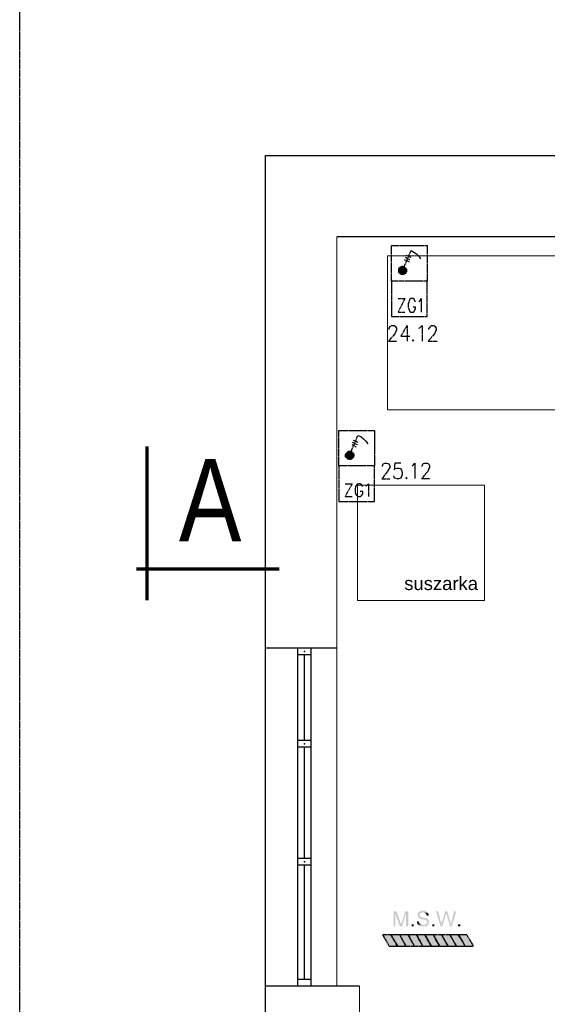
# Model space of a CAD drawing. Header units: millimetres. Extents: x -523 to 1404227, y -783705 to 1038705.
# Tile 336 of 508: x 483475 to 487472, y 235388 to 242844. Entities that reach past the tile are written whole.
import ezdxf

# ---------------------------------------------------------------- set-up
doc = ezdxf.new("R2010")
doc.units = ezdxf.units.MM
doc.linetypes.add('ACAD_ISO08W100', pattern=[36, 24, -3, 6, -3])
doc.layers.add('!!ELEKTRYKA', color=7, linetype='Continuous')
doc.styles.add('BIKTS', font='bikromsw.shx', dxfattribs={"width": 0.85})
doc.styles.get("Standard").update_dxf_attribs({"font": 'arial.ttf'})

msp = doc.modelspace()

# ---------------------------------------------------------------- hatches: boundary and pattern name
at = {"layer": '!!ELEKTRYKA', "linetype": 'ACAD_ISO08W100'}
for points in [[(486328.99, 236091.28), (486307.89, 236091.28), (486307.89, 235977), (486320.36, 235977), (486320.36, 236074.35)], [(486328.94, 236091.42), (486320.31, 236074.49), (486354.35, 235977.1), (486362.51, 235994.03), (486362.51, 235994.03), (486362.51, 235998.25), (486362.51, 235998.25), (486358.19, 236002.52), (486358.19, 236006.74), (486358.19, 236010.96)], [(486417.39, 236091.44), (486396.3, 236091.44), (486370.9, 236010.96), (486370.9, 236010.96), (486366.58, 236006.75), (486366.58, 236006.75), (486366.58, 236002.53), (486362.75, 235998.31), (486362.75, 235994.04), (486362.75, 235994.04), (486354.12, 235977.13), (486370.9, 235977.13), (486400.61, 236074.47)], [(486527.65, 236095.72), (486527.65, 236095.72), (486523.34, 236095.72), (486519.04, 236095.72), (486514.73, 236095.72), (486514.73, 236091.51), (486510.42, 236091.51), (486506.12, 236091.51), (486506.12, 236091.51), (486502.29, 236087.25), (486497.98, 236087.25), (486497.98, 236083.04), (486493.68, 236083.04), (486493.68, 236078.78), (486493.68, 236078.78), (486489.37, 236074.57), (486489.37, 236074.57), (486489.37, 236070.32), (486489.37, 236066.1), (486489.37, 236061.85), (486489.37, 236061.85), (486489.37, 236057.64), (486489.37, 236053.38), (486489.37, 236053.38), (486493.68, 236049.17), (486493.68, 236049.17), (486493.68, 236044.91), (486497.98, 236044.91), (486497.98, 236040.7), (486502.29, 236040.7), (486506.12, 236036.49), (486506.12, 236036.49), (486506.12, 236036.49), (486510.42, 236036.49), (486510.42, 236036.49), (486514.73, 236032.23), (486519.04, 236032.23), (486523.34, 236032.23), (486527.65, 236032.23), (486531.48, 236028.02), (486535.78, 236028.02), (486535.78, 236028.02), (486540.09, 236028.02), (486544.39, 236028.02), (486544.39, 236023.76), (486548.7, 236023.76), (486553.01, 236023.76), (486553.01, 236023.76), (486557.31, 236019.55), (486557.31, 236019.55), (486557.31, 236019.55), (486561.14, 236015.29), (486561.14, 236011.08), (486561.14, 236006.82), (486561.14, 236006.82), (486561.14, 236002.61), (486561.14, 236002.61), (486557.31, 235998.35), (486557.31, 235998.35), (486553.01, 235994.14), (486553.01, 235994.14), (486548.7, 235989.89), (486544.39, 235989.89), (486544.39, 235989.89), (486540.09, 235989.89), (486535.78, 235989.89), (486531.48, 235989.89), (486493.68, 235989.89), (486497.98, 235985.68), (486497.98, 235985.68), (486502.29, 235981.42), (486502.29, 235981.42), (486506.12, 235981.42), (486506.12, 235981.42), (486510.42, 235977.21), (486514.73, 235977.21), (486514.73, 235977.21), (486519.04, 235977.21), (486523.34, 235977.21), (486527.65, 235977.21), (486531.48, 235977.21), (486531.48, 235977.21), (486531.48, 235977.21), (486535.78, 235977.21), (486540.09, 235977.21), (486544.39, 235977.21), (486548.7, 235977.21), (486548.7, 235977.21), (486553.01, 235977.21), (486557.31, 235981.42), (486557.31, 235981.42), (486561.14, 235981.42), (486561.14, 235981.42), (486565.45, 235985.68), (486565.45, 235985.68), (486569.75, 235989.89), (486569.75, 235994.14), (486574.06, 235994.14), (486574.06, 235998.35), (486574.06, 236002.61), (486574.06, 236002.61), (486574.06, 236006.82), (486578.37, 236011.08), (486578.37, 236011.08), (486574.06, 236015.29), (486574.06, 236019.55), (486574.06, 236019.55), (486574.06, 236023.76), (486569.75, 236028.02), (486569.75, 236028.02), (486565.45, 236032.23), (486565.45, 236032.23), (486561.14, 236036.49), (486561.14, 236036.49), (486557.31, 236036.49), (486557.31, 236036.49), (486553.01, 236040.7), (486553.01, 236040.7), (486548.7, 236040.7), (486544.39, 236040.7), (486544.39, 236040.7), (486540.09, 236044.91), (486535.78, 236044.91), (486531.48, 236044.91), (486527.65, 236044.91), (486523.34, 236049.17), (486519.04, 236049.17), (486514.73, 236049.17), (486514.73, 236049.17), (486510.42, 236053.38), (486510.42, 236053.38), (486506.12, 236053.38), (486506.12, 236053.38), (486506.12, 236057.64), (486502.29, 236061.85), (486502.29, 236066.1), (486502.29, 236066.1), (486502.29, 236070.32), (486506.12, 236070.32), (486506.12, 236074.57), (486510.42, 236074.57), (486510.42, 236078.78), (486514.73, 236078.78), (486514.73, 236078.78), (486519.04, 236078.78), (486523.34, 236083.04), (486527.65, 236083.04), (486531.48, 236083.04), (486565.45, 236083.04), (486561.14, 236083.04), (486561.14, 236087.25), (486557.31, 236087.25), (486557.31, 236091.51), (486553.01, 236091.51), (486553.01, 236091.51), (486548.7, 236091.51), (486544.39, 236091.51), (486544.39, 236095.72), (486540.09, 236095.72), (486535.78, 236095.72), (486531.48, 236095.72)], [(486566.11, 236082.86), (486532.16, 236082.86), (486532.16, 236082.86), (486536.46, 236082.86), (486540.76, 236078.65), (486545.07, 236078.65), (486545.07, 236078.65), (486548.89, 236078.65), (486548.89, 236074.4), (486553.2, 236074.4), (486553.2, 236070.19), (486557.5, 236070.19), (486557.5, 236065.93), (486557.5, 236061.72), (486557.5, 236057.47), (486574.71, 236061.72), (486574.71, 236061.72), (486574.71, 236061.72), (486574.71, 236065.93), (486570.41, 236070.19), (486570.41, 236074.4), (486570.41, 236074.4), (486566.11, 236078.65), (486566.11, 236078.65)], [(486646.17, 236091.38), (486629.45, 236091.38), (486663.36, 235977.05), (486671.96, 235994), (486667.66, 235994), (486667.66, 235998.25), (486667.66, 236002.45), (486667.66, 236002.45), (486667.66, 236006.7), (486667.66, 236010.91), (486667.66, 236015.16), (486663.36, 236015.16)], [(486713.87, 236091.4), (486697.16, 236091.4), (486676.15, 236015.17), (486676.15, 236015.17), (486676.15, 236010.96), (486671.86, 236010.96), (486671.86, 236006.72), (486671.86, 236002.47), (486671.86, 235998.27), (486671.86, 235994.02), (486663.26, 235977.07), (486676.15, 235977.07), (486701.46, 236066.01), (486701.46, 236066.01), (486701.46, 236070.21), (486705.75, 236070.21), (486705.75, 236074.46), (486705.75, 236078.71)], [(486713.95, 236091.49), (486705.36, 236078.75), (486705.36, 236078.75), (486705.36, 236078.75), (486705.36, 236074.55), (486709.65, 236070.31), (486709.65, 236066.06), (486734.94, 235977.17), (486739.23, 235994.11), (486739.23, 235994.11), (486739.23, 235998.35), (486739.23, 236002.55), (486739.23, 236006.8), (486739.23, 236006.8), (486739.23, 236011.05), (486734.94, 236015.29), (486734.94, 236019.49), (486734.94, 236019.49), (486734.94, 236023.74), (486734.94, 236027.98), (486730.65, 236032.18), (486730.65, 236036.43)], [(486781.77, 236091.48), (486764.6, 236091.48), (486747.91, 236019.5), (486747.91, 236015.26), (486743.62, 236011.01), (486743.62, 236006.77), (486743.62, 236006.77), (486743.62, 236002.57), (486743.62, 235998.33), (486743.62, 235994.08), (486739.32, 235994.08), (486735.03, 235977.15), (486747.91, 235977.15)], [(486498.15, 236015.27), (486485.23, 236015.27), (486485.23, 236011.01), (486485.23, 236006.8), (486485.23, 236006.8), (486485.23, 236002.54), (486489.54, 235998.33), (486489.54, 235998.33), (486489.54, 235994.12), (486493.84, 235989.86), (486493.84, 235989.86), (486531.64, 235989.86), (486531.64, 235989.86), (486527.34, 235989.86), (486523.51, 235989.86), (486519.2, 235989.86), (486519.2, 235989.86), (486514.9, 235994.12), (486514.9, 235994.12), (486510.59, 235994.12), (486506.29, 235998.33), (486506.29, 235998.33), (486501.98, 236002.54), (486501.98, 236002.54), (486501.98, 236006.8), (486498.15, 236006.8), (486498.15, 236011.01)]]:
    msp.add_hatch(color=14, dxfattribs=at).paths.add_polyline_path(points)

# ---------------------------------------------------------------- linework, layer by layer
at = {"layer": '!!ELEKTRYKA', "color": 252}
for p, q in [((485338.12, 241545.06), (485338.12, 241815.06)), ((485338.12, 241815.06), (489708.12, 241815.06)), ((485338.12, 219920.06), (485338.12, 241545.06)), ((489108.12, 241200.06), (485878.12, 241200.06)), ((485878.12, 238085.06), (485338.12, 238085.06)), ((485583.12, 235525.06), (485583.12, 238085.06)), ((485683.12, 235525.06), (485683.12, 238085.06)), ((485683.12, 238035.06), (485583.12, 238035.06)), ((485633.12, 237385.58), (485633.12, 238035.06)), ((485683.12, 237385.58), (485583.12, 237385.58)), ((485683.12, 237335.58), (485583.12, 237335.58)), ((485633.12, 236491.11), (485633.12, 237335.58)), ((485683.12, 236491.11), (485583.12, 236491.11)), ((485683.12, 236441.11), (485583.12, 236441.11)), ((485633.12, 235575.06), (485633.12, 236441.11)), ((485683.12, 235575.06), (485583.12, 235575.06)), ((486048.12, 235525.06), (485338.12, 235525.06)), ((485683.12, 235525.06), (485583.12, 235525.06))]:
    msp.add_line(p, q, dxfattribs=at)
at = {"layer": '!!ELEKTRYKA', "color": 252, "lineweight": 20}
for p, q in [((485878.12, 241200.06), (485878.12, 235525.06)), ((486048.12, 235050.06), (486048.12, 235525.06))]:
    msp.add_line(p, q, dxfattribs=at)
at = {"layer": '!!ELEKTRYKA', "color": 252, "lineweight": 70}
for p, q in [((484441.04, 238447.46), (484441.04, 239612.46)), ((485441.04, 238682.46), (484361.04, 238682.46))]:
    msp.add_line(p, q, dxfattribs=at)
at = {"layer": '!!ELEKTRYKA', "color": 7, "linetype": 'ACAD_ISO08W100', "lineweight": -3}
msp.add_lwpolyline([(483475.23, 249850.2), (521775.24, 249850.2), (521775.24, 209251.39), (483475.23, 209251.39)], close=True, dxfattribs=at)
at = {"layer": '!!ELEKTRYKA', "color": 202, "linetype": 'ACAD_ISO08W100', "lineweight": -3}
for points in [[(486290.64, 240862.49), (486290.64, 241133.46), (486561.66, 241133.46), (486561.66, 240862.49)], [(486375.51, 240942.84), (486439.24, 241095.26), (486460.32, 241082.57), (486481.41, 241069.87), (486498.18, 241052.91), (486511.12, 241031.78)], [(486400.87, 241061.49), (486438.72, 241044.58)], [(486387.93, 241027.62), (486426.26, 241010.7)], [(486396.56, 241044.58), (486430.09, 241027.62)], [(486341.7, 240731.18), (486392.51, 240731.18), (486341.7, 240629.56), (486392.51, 240629.56)], [(486472.68, 240705.86), (486468.37, 240714.34), (486464.06, 240727.03), (486455.92, 240731.29), (486438.68, 240731.29), (486430.54, 240727.03), (486426.23, 240714.34), (486421.92, 240705.86), (486417.61, 240693.17), (486417.61, 240667.79), (486421.92, 240655.1), (486426.23, 240646.62), (486430.54, 240633.93), (486438.68, 240629.67), (486455.92, 240629.67), (486464.06, 240633.93), (486468.37, 240646.62), (486472.68, 240655.1), (486472.68, 240667.79), (486455.92, 240667.79)], [(486498.34, 240709.97), (486506.95, 240714.23), (486515.09, 240731.16), (486515.09, 240629.55)], [(485892.48, 239465.57), (485892.48, 239732.28), (486163.43, 239732.28), (486163.43, 239465.57)], [(485973.21, 239545.89), (486036.79, 239694.04), (486062.31, 239685.56), (486079.17, 239668.66), (486096.03, 239651.7), (486112.89, 239630.56)], [(485994.11, 239643.41), (486032.15, 239626.46)], [(486002.29, 239660.31), (486036.48, 239643.41)], [(485989.78, 239626.46), (486023.48, 239609.51)], [(485939.4, 239329.93), (485994.33, 239329.93), (485939.4, 239232.56), (485994.33, 239232.56)], [(486074.52, 239308.9), (486070.18, 239317.37), (486062, 239325.85), (486053.34, 239330.08), (486040.82, 239330.08), (486032.15, 239325.85), (486023.97, 239317.37), (486019.64, 239308.9), (486015.31, 239291.96), (486015.31, 239270.78), (486019.64, 239253.83), (486023.97, 239245.41), (486032.15, 239236.94), (486040.82, 239232.7), (486053.34, 239232.7), (486062, 239236.94), (486070.18, 239245.41), (486074.52, 239253.83), (486074.52, 239270.78), (486053.34, 239270.78)], [(486096.04, 239313.03), (486104.7, 239317.26), (486117.2, 239329.96), (486117.2, 239232.58)]]:
    msp.add_lwpolyline(points, dxfattribs=at)
at = {"layer": '!!ELEKTRYKA', "color": 252, "lineweight": 13}
for points in [[(488924.8, 241054.31), (488924.8, 239888.63), (486261.69, 239888.63), (486261.69, 241054.31)], [(486995.55, 239318.93), (486995.55, 238444.3), (486033.93, 238444.3), (486033.93, 239318.93)]]:
    msp.add_lwpolyline(points, close=True, dxfattribs=at)
at = {"layer": '!!ELEKTRYKA', "color": 202, "linetype": 'ACAD_ISO08W100', "lineweight": -3}
for points in [[(486354.47, 240968.28), (486358.3, 240972.5), (486366.93, 240972.5), (486371.25, 240976.72), (486375.56, 240976.72), (486383.71, 240972.5), (486388.02, 240972.5), (486392.34, 240968.28), (486396.65, 240964.02), (486400.97, 240959.8), (486405.28, 240955.58), (486405.28, 240947.1), (486405.28, 240942.88), (486405.28, 240934.39), (486400.97, 240930.18), (486400.97, 240925.96), (486396.65, 240921.69), (486388.02, 240917.47), (486383.71, 240913.25), (486379.87, 240913.25), (486371.25, 240913.25), (486366.93, 240913.25), (486362.62, 240917.47), (486354.47, 240921.69), (486350.16, 240925.96), (486345.84, 240930.18), (486345.84, 240934.39), (486345.84, 240938.61), (486345.84, 240947.1), (486345.84, 240951.31), (486345.84, 240959.8), (486350.16, 240964.02), (486354.47, 240968.28), (486358.3, 240972.5), (486366.93, 240972.5), (486371.25, 240976.72), (486375.56, 240976.72), (486383.71, 240972.5), (486388.02, 240972.5), (486392.34, 240968.28), (486396.65, 240964.02), (486400.97, 240959.8), (486405.28, 240955.58), (486405.28, 240947.1), (486405.28, 240942.88), (486405.28, 240934.39), (486400.97, 240930.18), (486400.97, 240925.96), (486396.65, 240921.69), (486388.02, 240917.47), (486383.71, 240913.25), (486379.87, 240913.25), (486371.25, 240913.25), (486366.93, 240913.25), (486362.62, 240917.47), (486354.47, 240921.69), (486350.16, 240925.96), (486345.84, 240930.18), (486345.84, 240934.39), (486345.84, 240938.61), (486345.84, 240947.1), (486345.84, 240951.31), (486345.84, 240959.8), (486350.16, 240964.02)], [(486561.66, 240595.79), (486561.66, 240862.49), (486290.64, 240862.49), (486290.64, 240595.79)], [(485956.07, 239567.05), (485960.4, 239571.29), (485964.74, 239575.53), (485969.08, 239575.53), (485977.27, 239575.53), (485981.6, 239575.53), (485990.28, 239571.29), (485994.13, 239567.05), (485998.47, 239562.81), (486002.8, 239558.57), (486002.8, 239554.38), (486007.14, 239550.14), (486007.14, 239541.66), (486002.8, 239537.42), (486002.8, 239528.94), (485998.47, 239524.7), (485994.13, 239520.51), (485990.28, 239516.27), (485985.94, 239516.27), (485977.27, 239512.03), (485972.93, 239512.03), (485964.74, 239516.27), (485960.4, 239516.27), (485956.07, 239520.51), (485952.21, 239524.7), (485947.88, 239528.94), (485943.54, 239533.18), (485943.54, 239541.66), (485943.54, 239545.9), (485943.54, 239554.38), (485947.88, 239558.57), (485952.21, 239562.81), (485956.07, 239567.05), (485960.4, 239571.29), (485964.74, 239575.53), (485969.08, 239575.53), (485977.27, 239575.53), (485981.6, 239575.53), (485990.28, 239571.29), (485994.13, 239567.05), (485998.47, 239562.81), (486002.8, 239558.57), (486002.8, 239554.38), (486007.14, 239550.14), (486007.14, 239541.66), (486002.8, 239537.42), (486002.8, 239528.94), (485998.47, 239524.7), (485994.13, 239520.51), (485990.28, 239516.27), (485985.94, 239516.27), (485977.27, 239512.03), (485972.93, 239512.03), (485964.74, 239516.27), (485960.4, 239516.27), (485956.07, 239520.51), (485952.21, 239524.7), (485947.88, 239528.94), (485943.54, 239533.18), (485943.54, 239541.66), (485943.54, 239545.9), (485943.54, 239554.38), (485947.88, 239558.57), (485952.21, 239562.81)], [(486163.43, 239194.62), (486163.43, 239465.57), (485892.48, 239465.57), (485892.48, 239194.62)]]:
    msp.add_lwpolyline(points, close=True, dxfattribs=at)
at = {"layer": '!!ELEKTRYKA', "color": 192, "linetype": 'ACAD_ISO08W100', "lineweight": -3}
for points in [[(486273.56, 240498.52), (486273.56, 240507.01), (486277.88, 240515.45), (486281.72, 240523.95), (486294.68, 240528.17), (486311.47, 240528.17), (486320.11, 240523.95), (486324.42, 240515.45), (486328.74, 240507.01), (486328.74, 240494.29), (486324.42, 240481.58), (486315.79, 240464.64), (486269.25, 240409.61), (486332.58, 240409.61)], [(486408.89, 240528.13), (486362.4, 240447.72), (486429.98, 240447.72)], [(486409.33, 240527.99), (486409.33, 240409.45)], [(486498.34, 240506.79), (486506.95, 240511), (486523.7, 240527.94), (486523.7, 240409.43)], [(486574.41, 240498.41), (486574.41, 240506.87), (486583.01, 240515.33), (486586.84, 240523.79), (486595.44, 240528.05), (486612.65, 240528.05), (486620.77, 240523.79), (486625.07, 240515.33), (486629.38, 240506.87), (486629.38, 240494.16), (486625.07, 240481.45), (486616.47, 240464.53), (486570.11, 240409.51), (486637.98, 240409.51)], [(486455.73, 240422.28), (486451.42, 240413.81), (486455.73, 240409.55), (486460.04, 240413.81)], [(486223.19, 239461.15), (486223.19, 239465.37), (486227.51, 239478.1), (486231.36, 239482.32), (486240, 239486.55), (486256.8, 239486.55), (486265.44, 239482.32), (486274.09, 239478.1), (486277.93, 239465.37), (486277.93, 239452.7), (486274.09, 239444.2), (486261.12, 239423.08), (486218.87, 239368.01), (486282.25, 239368.01)], [(486363.04, 239486.51), (486316.52, 239486.51), (486312.2, 239435.73), (486316.52, 239444.17), (486333.31, 239448.39), (486345.77, 239448.39), (486358.72, 239444.17), (486367.36, 239431.46), (486371.19, 239414.53), (486371.19, 239401.82), (486367.36, 239384.89), (486358.72, 239372.18), (486345.77, 239367.96), (486333.31, 239367.96), (486316.52, 239372.18), (486312.2, 239380.67), (486307.89, 239389.16)], [(486447.28, 239465.49), (486455.9, 239469.7), (486468.34, 239486.65), (486468.34, 239368.12)], [(486523.35, 239461.31), (486523.35, 239465.56), (486527.65, 239478.24), (486531.96, 239482.49), (486540.09, 239486.7), (486561.61, 239486.7), (486569.74, 239482.49), (486574.05, 239478.24), (486578.35, 239465.56), (486578.35, 239452.84), (486574.05, 239444.37), (486565.44, 239423.24), (486519.04, 239368.19), (486582.66, 239368.19)], [(486405.36, 239380.67), (486401.05, 239372.2), (486405.36, 239367.98), (486409.67, 239372.2)]]:
    msp.add_lwpolyline(points, dxfattribs=at)
at = {"layer": '!!ELEKTRYKA', "color": 128, "linetype": 'ACAD_ISO08W100', "lineweight": -3}
for points in [[(486337.27, 235828.9), (486286.38, 235913.59), (486223.01, 235913.59), (486273.9, 235828.9)], [(486464.36, 235828.93), (486417.39, 235913.62), (486354.12, 235913.62), (486400.61, 235828.93)], [(486591.15, 235828.96), (486544.73, 235913.61), (486481.09, 235913.61), (486527.51, 235828.96)], [(486717.94, 235828.98), (486671.6, 235913.64), (486608.06, 235913.64), (486654.4, 235828.98)], [(486849.5, 235828.96), (486798.46, 235913.67), (486735.03, 235913.67), (486781.77, 235828.96)]]:
    msp.add_lwpolyline(points, close=True, dxfattribs=at)
at = {"layer": '!!ELEKTRYKA', "color": 40, "linetype": 'ACAD_ISO08W100', "lineweight": -3}
for points in [[(486400.67, 235828.89), (486354.14, 235913.56), (486286.5, 235913.56), (486337.35, 235828.89)], [(486527.75, 235828.94), (486481.3, 235913.61), (486417.61, 235913.61), (486464.06, 235828.94)], [(486654.54, 235828.94), (486608.17, 235913.62), (486544.58, 235913.62), (486590.95, 235828.94)], [(486781.81, 235828.99), (486735.03, 235913.62), (486671.55, 235913.62), (486718.32, 235828.99)], [(486781.81, 235828.99), (486735.03, 235913.62), (486671.55, 235913.62), (486718.32, 235828.99)], [(486912.89, 235828.99), (486861.9, 235913.68), (486798.51, 235913.68), (486849.51, 235828.99)]]:
    msp.add_lwpolyline(points, close=True, dxfattribs=at)
at = {"layer": '!!ELEKTRYKA', "color": 252}
for p in [(485633.12, 238060.06), (485633.12, 238060.06), (485633.12, 237360.58), (485633.12, 237360.58), (485633.12, 236466.11), (485633.12, 236466.11)]:
    msp.add_point(p, dxfattribs=at)
at = {"layer": '!!ELEKTRYKA', "color": 202, "linetype": 'ACAD_ISO08W100', "lineweight": -3}
for points in [[(486366.72, 240976.89), (486387.8, 240972.67), (486362.4, 240972.67)], [(486366.54, 240976.95), (486379.48, 240976.95), (486387.63, 240972.68)], [(486346.02, 240951.31), (486404.98, 240947.09), (486341.7, 240947.09)], [(486341.7, 240947.09), (486404.98, 240938.6), (486346.02, 240938.6)], [(486341.7, 240947.09), (486404.98, 240947.09), (486404.98, 240938.6)], [(486350.16, 240964.02), (486405.28, 240955.58), (486345.84, 240955.58)], [(486345.84, 240955.58), (486405.28, 240951.31), (486345.84, 240951.31)], [(486345.84, 240955.58), (486405.28, 240955.58), (486405.28, 240951.31)], [(486345.84, 240951.31), (486405.28, 240951.31), (486405.28, 240947.1)], [(486345.84, 240938.61), (486405.28, 240934.39), (486345.84, 240934.39)], [(486345.84, 240938.61), (486405.28, 240938.61), (486405.28, 240934.39)], [(486345.84, 240934.39), (486400.97, 240930.18), (486345.84, 240930.18)], [(486345.84, 240934.39), (486405.28, 240934.39), (486400.97, 240930.18)], [(486345.84, 240930.18), (486396.65, 240925.96), (486350.16, 240925.96)], [(486345.84, 240930.18), (486400.97, 240930.18), (486396.65, 240925.96)], [(486354.3, 240968.29), (486400.79, 240964.07), (486349.98, 240964.07)], [(486349.98, 240964.07), (486400.79, 240964.07), (486405.1, 240955.59)], [(486349.98, 240925.97), (486392.16, 240921.75), (486354.3, 240921.75)], [(486349.98, 240925.97), (486396.48, 240925.97), (486392.16, 240921.75)], [(486358.44, 240972.56), (486396.3, 240968.35), (486354.12, 240968.35)], [(486354.12, 240968.35), (486396.3, 240968.35), (486400.61, 240964.13)], [(486354.12, 240921.76), (486388.15, 240917.54), (486358.44, 240917.54)], [(486354.12, 240921.76), (486391.99, 240921.76), (486388.15, 240917.54)], [(486358.26, 240972.62), (486392.29, 240972.62), (486396.6, 240968.4)], [(486358.26, 240917.6), (486383.66, 240913.33), (486366.89, 240913.33)], [(486358.26, 240917.6), (486387.98, 240917.6), (486383.66, 240913.33)], [(485947.88, 239558.57), (486007.14, 239550.14), (485943.54, 239550.14)], [(485952.02, 239567.1), (485998.27, 239562.86), (485947.68, 239562.86)], [(485947.68, 239562.86), (486002.61, 239558.62), (485947.68, 239558.62)], [(485947.68, 239562.86), (485998.27, 239562.86), (486002.61, 239558.62)], [(485947.68, 239558.62), (486002.61, 239558.62), (486006.94, 239550.14)], [(485956.16, 239571.34), (485994.22, 239567.15), (485951.82, 239567.15)], [(485951.82, 239567.15), (485994.22, 239567.15), (485998.55, 239562.91)], [(485955.96, 239571.39), (485989.68, 239571.39), (485994.02, 239567.15)], [(485969.27, 239575.41), (485986.13, 239571.22), (485964.93, 239571.22)], [(485969.07, 239575.46), (485981.6, 239575.46), (485985.93, 239571.22)], [(485943.54, 239550.14), (486007.14, 239545.9), (485943.54, 239545.9)], [(485943.54, 239550.14), (486007.14, 239550.14), (486007.14, 239545.9)], [(485943.54, 239545.9), (486007.14, 239541.66), (485943.54, 239541.66)], [(485943.54, 239545.9), (486007.14, 239545.9), (486007.14, 239541.66)], [(485943.54, 239541.66), (486002.8, 239533.18), (485943.54, 239533.18)], [(485943.54, 239541.66), (486007.14, 239541.66), (486002.8, 239533.18)], [(485943.54, 239533.18), (486002.8, 239528.94), (485947.88, 239528.94)], [(485943.54, 239533.18), (486002.8, 239533.18), (486002.8, 239528.94)], [(485947.68, 239528.99), (485998.27, 239524.75), (485952.02, 239524.75)], [(485947.68, 239528.99), (486002.61, 239528.99), (485998.27, 239524.75)], [(485951.82, 239524.8), (485994.22, 239520.56), (485956.16, 239520.56)], [(485951.82, 239524.8), (485998.55, 239524.8), (485994.22, 239520.56)], [(485955.96, 239520.62), (485989.68, 239516.38), (485960.3, 239516.38)], [(485955.96, 239520.62), (485994.02, 239520.62), (485989.68, 239516.38)], [(485964.93, 239516.16), (485977.46, 239511.93), (485973.6, 239511.93)], [(485964.93, 239516.16), (485981.79, 239516.16), (485977.46, 239511.93)]]:
    msp.add_solid(points, dxfattribs=at)
at = {"layer": '!!ELEKTRYKA', "color": 14, "linetype": 'ACAD_ISO08W100', "lineweight": -3}
for points in [[(486417.81, 236091.28), (486401.05, 236074.37), (486417.81, 235976.99), (486401.05, 235976.99)], [(486443.14, 235977.09), (486443.14, 235993.99), (486459.89, 235977.09), (486459.89, 235993.99)], [(486599.78, 235977.08), (486599.78, 235994), (486616.5, 235977.08), (486616.5, 235994)], [(486794.37, 235977.14), (486794.37, 235994.06), (486811.53, 235977.14), (486811.53, 235994.06)]]:
    msp.add_solid(points, dxfattribs=at)
at = {"layer": '!!ELEKTRYKA', "color": 128, "linetype": 'ACAD_ISO08W100', "lineweight": -3}
for points in [[(486337.27, 235828.9), (486223.01, 235913.59), (486286.38, 235913.59)], [(486337.27, 235828.9), (486273.9, 235828.9), (486223.01, 235913.59)], [(486464.36, 235828.93), (486354.12, 235913.62), (486417.39, 235913.62)], [(486464.36, 235828.93), (486400.61, 235828.93), (486354.12, 235913.62)], [(486591.15, 235828.96), (486481.09, 235913.61), (486544.73, 235913.61)], [(486591.15, 235828.96), (486527.51, 235828.96), (486481.09, 235913.61)], [(486717.94, 235828.98), (486608.06, 235913.64), (486671.6, 235913.64)], [(486717.94, 235828.98), (486654.4, 235828.98), (486608.06, 235913.64)], [(486849.5, 235828.96), (486735.03, 235913.67), (486798.46, 235913.67)], [(486849.5, 235828.96), (486781.77, 235828.96), (486735.03, 235913.67)]]:
    msp.add_solid(points, dxfattribs=at)
at = {"layer": '!!ELEKTRYKA', "color": 40, "linetype": 'ACAD_ISO08W100', "lineweight": -3}
for points in [[(486400.67, 235828.89), (486286.5, 235913.56), (486354.14, 235913.56)], [(486400.67, 235828.89), (486337.35, 235828.89), (486286.5, 235913.56)], [(486527.75, 235828.94), (486417.61, 235913.61), (486481.3, 235913.61)], [(486527.75, 235828.94), (486464.06, 235828.94), (486417.61, 235913.61)], [(486654.54, 235828.94), (486544.58, 235913.62), (486608.17, 235913.62)], [(486654.54, 235828.94), (486590.95, 235828.94), (486544.58, 235913.62)], [(486781.81, 235828.99), (486671.55, 235913.62), (486735.03, 235913.62)], [(486781.81, 235828.99), (486718.32, 235828.99), (486671.55, 235913.62)], [(486781.81, 235828.99), (486671.55, 235913.62), (486735.03, 235913.62)], [(486781.81, 235828.99), (486718.32, 235828.99), (486671.55, 235913.62)], [(486912.89, 235828.99), (486798.51, 235913.68), (486861.9, 235913.68)], [(486912.89, 235828.99), (486849.51, 235828.99), (486798.51, 235913.68)]]:
    msp.add_solid(points, dxfattribs=at)

# ---------------------------------------------------------------- texts
at = {"layer": '!!ELEKTRYKA', "color": 252, "style": 'BIKTS', "width": 0.85}
msp.add_text('A', height=625, dxfattribs=at).set_placement((484681.04, 238892.46))
at = {"layer": '!!ELEKTRYKA', "color": 252, "insert": (486387.82, 238624.53), "char_height": 100, "attachment_point": 1}
msp.add_mtext_dynamic_manual_height_columns('suszarka', width=6506.7953, gutter_width=500, heights=[0], dxfattribs=at)

doc.saveas('drawing.dxf')
